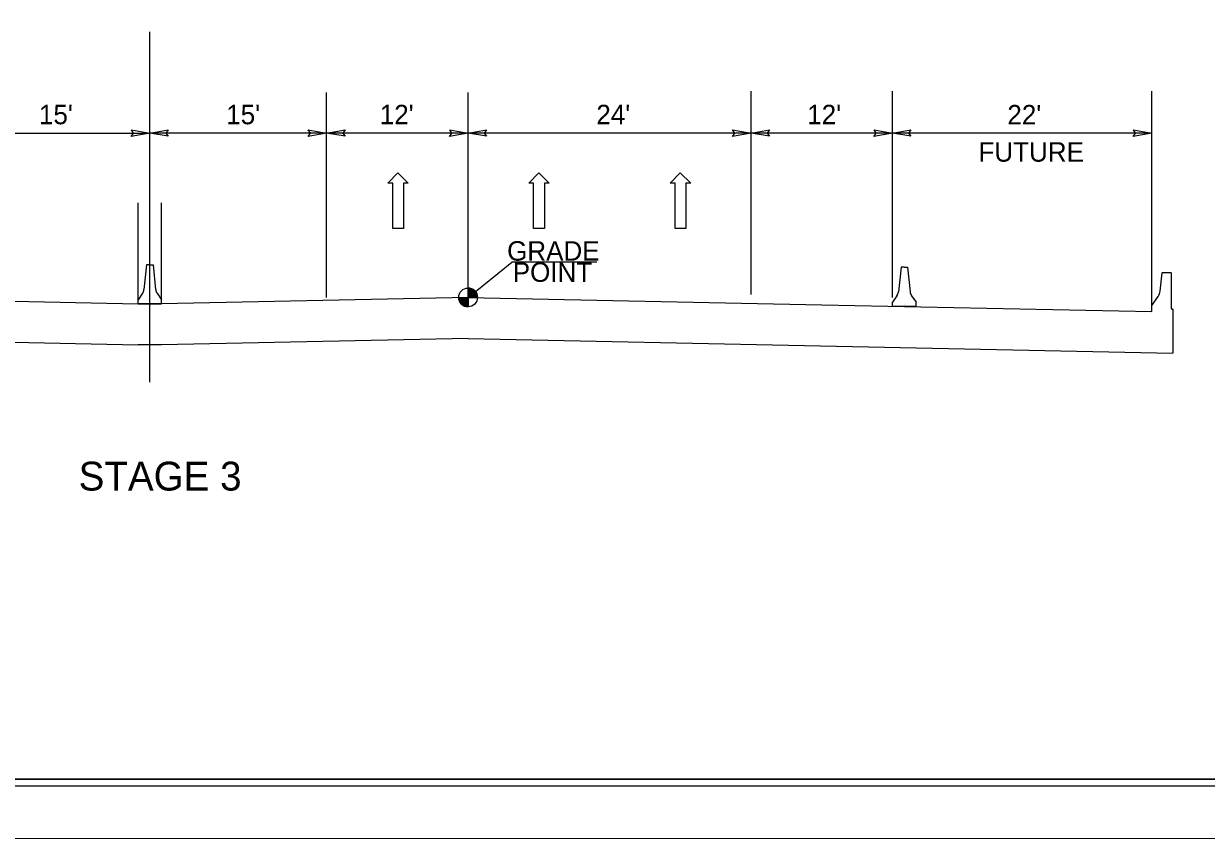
# Model space of a CAD drawing. Extents: x 2241081 to 2251104, y 658534 to 663427.
# Drawn here: x 2248482.9 to 2248934.4, y 658534.3 to 658845 of the extents above; entities that cross this region are included whole.
import ezdxf

# ---------------------------------------------------------------- set-up
doc = ezdxf.new("R2010")
doc.units = 0
for name, color, linetype in [('Prop Dimension', 7, 'Continuous'), ('Prop Dimension Text', 7, 'Continuous'), ('Prop Lane Arrow CELL', 7, 'Continuous'), ('Prop Roadway Bridge', 7, 'Continuous'), ('Sheet Cutting Line CELL', 7, 'Continuous'), ('Sheet Plan CELL', 7, 'Continuous'), ('Sheet Plot Border Inside CELL', 7, 'Continuous'), ('Sheet Plot Border Outside CELL', 7, 'Continuous'), ('Typical Grade Point Symbol CELL', 7, 'Continuous'), ('Typical Median Barrier CELL', 7, 'Continuous'), ('Typical Terminator CELL', 7, 'Continuous'), ('Typical Text Centerline CELL', 7, 'Continuous'), ('Typical Text Grade Point CELL', 7, 'Continuous'), ('Typical Text Label CELL', 7, 'Continuous')]:
    doc.layers.add(name, color=color, linetype=linetype)

msp = doc.modelspace()

# ---------------------------------------------------------------- linework, layer by layer
at = {"layer": 'Prop Dimension'}
for p, q in [((2248652.6, 658740.62), (2248652.6, 658818.72)), ((2248760.6, 658741.76), (2248760.6, 658819.28)), ((2248814.6, 658740.56), (2248814.6, 658819.28)), ((2248913.6, 658737.81), (2248913.6, 658819.28)), ((2248526.6, 658739.73), (2248526.6, 658776.74)), ((2248535.6, 658739.73), (2248535.6, 658776.74))]:
    msp.add_line(p, q, dxfattribs=at)
at = {"layer": 'Prop Dimension Text'}
for p, q in [((2248598.6, 658740.62), (2248598.6, 658818.72)), ((2248463.6, 658803.3), (2248531.1, 658803.3)), ((2248598.6, 658803.3), (2248531.1, 658803.3)), ((2248652.6, 658803.3), (2248598.6, 658803.3)), ((2248760.6, 658803.3), (2248652.6, 658803.3)), ((2248814.6, 658803.3), (2248760.6, 658803.3)), ((2248913.6, 658803.3), (2248814.6, 658803.3))]:
    msp.add_line(p, q, dxfattribs=at)
at = {"layer": 'Prop Lane Arrow CELL'}
for p, q in [((2248621.98, 658784.23), (2248625.82, 658788.14)), ((2248625.82, 658788.14), (2248629.79, 658784.23)), ((2248675.75, 658784.23), (2248679.6, 658788.14)), ((2248679.6, 658788.14), (2248683.57, 658784.23)), ((2248729.75, 658784.23), (2248733.6, 658788.14)), ((2248733.6, 658788.14), (2248737.57, 658784.23)), ((2248623.84, 658784.23), (2248621.98, 658784.23)), ((2248623.84, 658766.87), (2248623.84, 658784.23)), ((2248629.79, 658784.23), (2248627.93, 658784.23)), ((2248627.93, 658784.23), (2248627.93, 658766.87)), ((2248677.61, 658784.23), (2248675.75, 658784.23)), ((2248677.61, 658766.87), (2248677.61, 658784.23)), ((2248683.57, 658784.23), (2248681.71, 658784.23)), ((2248681.71, 658784.23), (2248681.71, 658766.87)), ((2248731.61, 658784.23), (2248729.75, 658784.23)), ((2248731.61, 658766.87), (2248731.61, 658784.23)), ((2248737.57, 658784.23), (2248735.71, 658784.23)), ((2248735.71, 658784.23), (2248735.71, 658766.87)), ((2248627.93, 658766.87), (2248623.84, 658766.87)), ((2248681.71, 658766.87), (2248677.61, 658766.87)), ((2248735.71, 658766.87), (2248731.61, 658766.87))]:
    msp.add_line(p, q, dxfattribs=at)
at = {"layer": 'Prop Roadway Bridge'}
for p, q in [((2248916.76, 658742.98), (2248917.5, 658749.95)), ((2248917.5, 658749.95), (2248917.68, 658750.13)), ((2248917.68, 658750.13), (2248920.84, 658750.13)), ((2248920.84, 658750.13), (2248921, 658749.97)), ((2248921, 658749.97), (2248921, 658736.2)), ((2248409.6, 658740.62), (2248526.6, 658738.18)), ((2248535.6, 658738.18), (2248526.6, 658738.18)), ((2248652.6, 658740.62), (2248535.6, 658738.18)), ((2248652.6, 658740.62), (2248787.6, 658737.81)), ((2248787.6, 658737.81), (2248913.6, 658735.19)), ((2248913.6, 658737.5), (2248916, 658740.94)), ((2248913.6, 658735.19), (2248913.6, 658737.5)), ((2248921, 658736.2), (2248921.33, 658736.2)), ((2248921.33, 658736.2), (2248921.66, 658735.87)), ((2248921.66, 658735.87), (2248921.66, 658733.58)), ((2248921.66, 658733.58), (2248921.66, 658719.36)), ((2248409.6, 658724.95), (2248526.6, 658722.52)), ((2248652.6, 658724.95), (2248535.6, 658722.52)), ((2248652.6, 658724.95), (2248921.66, 658719.36)), ((2248535.6, 658722.52), (2248526.6, 658722.52))]:
    msp.add_line(p, q, dxfattribs=at)
msp.add_arc((2248912.43, 658743.43), 4.36, 325.0086, 353.9889, dxfattribs=at)
at = {"layer": 'Sheet Cutting Line CELL'}
msp.add_line((2247635.5, 658534.27), (2249319, 658534.26), dxfattribs=at)
at = {"layer": 'Sheet Plan CELL'}
for points in [[(2247801.99, 658556.78), (2247801.97, 659606.75), (2249101.96, 659606.79), (2249101.97, 659456.73), (2249302.01, 659456.71), (2249302, 658556.78)], [(2249302.03, 659606.78), (2247801.99, 659606.78), (2247801.99, 658556.78), (2249302, 658556.78)]]:
    msp.add_lwpolyline(points, close=True, dxfattribs=at)
at = {"layer": 'Sheet Plot Border Inside CELL'}
msp.add_lwpolyline([(2247648.5, 658554.27), (2249314.49, 658554.28), (2249314.51, 659609.26), (2247648.51, 659609.27)], close=True, dxfattribs=at)
at = {"layer": 'Sheet Plot Border Outside CELL'}
msp.add_lwpolyline([(2247635.5, 658534.27), (2249319, 658534.26), (2249319.01, 659629.26), (2247635.51, 659629.27)], close=True, dxfattribs=at)
at = {"layer": 'Typical Grade Point Symbol CELL'}
for p, q in [((2248652.6, 658740.62), (2248669.29, 658754.07)), ((2248652.61, 658744.2), (2248652.6, 658740.62)), ((2248652.6, 658740.62), (2248652.61, 658744.2)), ((2248649.02, 658740.62), (2248652.6, 658740.62)), ((2248652.6, 658740.62), (2248652.6, 658737.04)), ((2248656.18, 658740.62), (2248652.6, 658740.62))]:
    msp.add_line(p, q, dxfattribs=at)
for points in [[(2248652.65, 658740.62), (2248652.65, 658744.2), (2248652.65, 658744.2)], [(2248652.73, 658740.62), (2248652.73, 658744.2)], [(2248652.8, 658740.62), (2248652.8, 658744.19)], [(2248652.87, 658740.62), (2248652.87, 658744.19)], [(2248652.94, 658740.62), (2248652.94, 658744.18)], [(2248653.01, 658740.62), (2248653.01, 658744.17)], [(2248653.08, 658740.62), (2248653.08, 658744.16)], [(2248653.16, 658740.62), (2248653.16, 658744.15)], [(2248653.23, 658740.62), (2248653.23, 658744.14)], [(2248653.3, 658740.62), (2248653.3, 658744.13)], [(2248653.37, 658740.62), (2248653.37, 658744.11)], [(2248653.44, 658740.62), (2248653.44, 658744.09)], [(2248653.51, 658740.62), (2248653.51, 658744.08)], [(2248653.58, 658740.62), (2248653.58, 658744.05)], [(2248653.66, 658740.62), (2248653.66, 658744.04)], [(2248653.73, 658740.62), (2248653.73, 658744.01)], [(2248653.8, 658740.62), (2248653.8, 658743.99)], [(2248653.87, 658740.62), (2248653.87, 658743.97)], [(2248653.94, 658740.62), (2248653.94, 658743.93)], [(2248654.01, 658740.62), (2248654.01, 658743.9)], [(2248654.09, 658740.62), (2248654.09, 658743.87)], [(2248654.16, 658740.62), (2248654.16, 658743.84)], [(2248654.23, 658740.62), (2248654.23, 658743.81)], [(2248654.3, 658740.62), (2248654.3, 658743.77)], [(2248654.37, 658740.62), (2248654.37, 658743.73)], [(2248654.44, 658740.62), (2248654.44, 658743.69)], [(2248654.52, 658740.62), (2248654.52, 658743.64)], [(2248654.59, 658740.62), (2248654.59, 658743.59)], [(2248654.66, 658740.62), (2248654.66, 658743.54)], [(2248654.73, 658740.62), (2248654.73, 658743.5)], [(2248654.8, 658740.62), (2248654.8, 658743.44)], [(2248654.87, 658740.62), (2248654.87, 658743.38)], [(2248654.95, 658740.62), (2248654.95, 658743.32)], [(2248655.02, 658740.62), (2248655.02, 658743.26)], [(2248655.09, 658740.62), (2248655.09, 658743.19)], [(2248655.16, 658740.62), (2248655.16, 658743.12)], [(2248655.23, 658740.62), (2248655.23, 658743.04)], [(2248655.3, 658740.62), (2248655.3, 658742.96)], [(2248655.38, 658740.62), (2248655.38, 658742.88)], [(2248655.45, 658740.62), (2248655.45, 658742.79)], [(2248655.52, 658740.62), (2248655.52, 658742.69)], [(2248655.59, 658740.62), (2248655.59, 658742.59)], [(2248655.66, 658740.62), (2248655.66, 658742.48)], [(2248655.73, 658740.62), (2248655.73, 658742.35)], [(2248655.8, 658740.62), (2248655.8, 658742.22)], [(2248655.88, 658740.62), (2248655.88, 658742.06)], [(2248655.95, 658740.62), (2248655.95, 658741.9)], [(2248649.06, 658740.11), (2248649.06, 658740.62)], [(2248649.13, 658739.74), (2248649.13, 658740.62)], [(2248649.2, 658739.49), (2248649.2, 658740.62)], [(2248649.27, 658739.29), (2248649.27, 658740.62)], [(2248649.34, 658739.13), (2248649.34, 658740.62)], [(2248649.42, 658738.98), (2248649.42, 658740.62)], [(2248649.49, 658738.85), (2248649.49, 658740.62)], [(2248649.56, 658738.73), (2248649.56, 658740.62)], [(2248649.63, 658738.62), (2248649.63, 658740.62)], [(2248649.7, 658738.52), (2248649.7, 658740.62)], [(2248649.77, 658738.42), (2248649.77, 658740.62)], [(2248649.84, 658738.33), (2248649.84, 658740.62)], [(2248649.92, 658738.24), (2248649.92, 658740.62)], [(2248649.99, 658738.17), (2248649.99, 658740.62)], [(2248650.06, 658738.09), (2248650.06, 658740.62)], [(2248650.13, 658738.02), (2248650.13, 658740.62)], [(2248650.2, 658737.96), (2248650.2, 658740.62)], [(2248650.27, 658737.89), (2248650.27, 658740.62)], [(2248650.35, 658737.83), (2248650.35, 658740.62)], [(2248650.42, 658737.78), (2248650.42, 658740.62)], [(2248650.49, 658737.73), (2248650.49, 658740.62)], [(2248650.56, 658737.67), (2248650.56, 658740.62)], [(2248650.63, 658737.62), (2248650.63, 658740.62)], [(2248650.7, 658737.58), (2248650.7, 658740.62)], [(2248650.78, 658737.54), (2248650.78, 658740.62)], [(2248650.85, 658737.5), (2248650.85, 658740.62)], [(2248650.92, 658737.46), (2248650.92, 658740.62)], [(2248650.99, 658737.42), (2248650.99, 658740.62)], [(2248651.06, 658737.39), (2248651.06, 658740.62)], [(2248651.13, 658737.35), (2248651.13, 658740.62)], [(2248651.21, 658737.32), (2248651.21, 658740.62)], [(2248651.28, 658737.29), (2248651.28, 658740.62)], [(2248651.35, 658737.26), (2248651.35, 658740.62)], [(2248651.42, 658737.23), (2248651.42, 658740.62)], [(2248651.49, 658737.21), (2248651.49, 658740.62)], [(2248651.56, 658737.19), (2248651.56, 658740.62)], [(2248651.64, 658737.17), (2248651.64, 658740.62)], [(2248651.71, 658737.15), (2248651.71, 658740.62)], [(2248651.78, 658737.13), (2248651.78, 658740.62)], [(2248651.85, 658737.11), (2248651.85, 658740.62)], [(2248651.92, 658737.1), (2248651.92, 658740.62)], [(2248651.99, 658737.08), (2248651.99, 658740.62)], [(2248652.06, 658737.07), (2248652.06, 658740.62)], [(2248652.14, 658737.07), (2248652.14, 658740.62)], [(2248652.21, 658737.06), (2248652.21, 658740.62)], [(2248652.28, 658737.05), (2248652.28, 658740.62)], [(2248652.35, 658737.04), (2248652.35, 658740.62)], [(2248652.42, 658737.04), (2248652.42, 658740.62)], [(2248652.49, 658737.04), (2248652.49, 658740.62)], [(2248652.57, 658737.04), (2248652.57, 658737.04), (2248652.57, 658740.62)], [(2248656.02, 658740.62), (2248656.02, 658741.68)], [(2248656.09, 658740.62), (2248656.09, 658741.43)], [(2248656.16, 658740.62), (2248656.16, 658741.01)]]:
    msp.add_lwpolyline(points, dxfattribs=at)
msp.add_circle((2248652.6, 658740.61), 3.58, dxfattribs=at)
for start, end in [(359.9905, 89.9905), (179.9905, 269.9905)]:
    msp.add_arc((2248652.6, 658740.61), 3.58, start, end, dxfattribs=at)
at = {"layer": 'Typical Median Barrier CELL'}
for p, q in [((2248529.86, 658753.08), (2248528.86, 658743.63)), ((2248531.1, 658753.08), (2248529.86, 658753.08)), ((2248531.1, 658753.08), (2248532.34, 658753.08)), ((2248532.34, 658753.08), (2248533.34, 658743.63)), ((2248817.86, 658752.14), (2248816.86, 658742.7)), ((2248819.1, 658752.14), (2248817.86, 658752.14)), ((2248819.1, 658752.14), (2248820.34, 658752.14)), ((2248820.34, 658752.14), (2248821.34, 658742.7)), ((2248528.31, 658742.18), (2248526.6, 658739.73)), ((2248533.89, 658742.18), (2248535.6, 658739.73)), ((2248526.6, 658738.18), (2248526.6, 658739.73)), ((2248526.6, 658738.18), (2248535.6, 658738.18)), ((2248531.1, 658738.8), (2248531.1, 658738.8)), ((2248535.6, 658738.18), (2248535.6, 658739.73)), ((2248816.31, 658741.25), (2248814.6, 658738.8)), ((2248814.6, 658737.25), (2248814.6, 658738.8)), ((2248819.1, 658737.87), (2248819.1, 658737.87)), ((2248821.89, 658741.25), (2248823.6, 658738.8)), ((2248823.6, 658737.25), (2248823.6, 658738.8)), ((2248814.6, 658737.25), (2248823.6, 658737.25))]:
    msp.add_line(p, q, dxfattribs=at)
for centre, start, end in [((2248525.77, 658743.96), 325.0038, 353.9447), ((2248536.43, 658743.96), 186.0552, 214.9936), ((2248813.77, 658743.02), 325.0038, 353.9447), ((2248824.43, 658743.02), 186.0552, 214.9936)]:
    msp.add_arc(centre, 3.1, start, end, dxfattribs=at)
at = {"layer": 'Typical Terminator CELL'}
for points in [[(2248524.07, 658804.51), (2248531.1, 658803.3), (2248524.03, 658802.05), (2248524.93, 658803.3)], [(2248538.13, 658802.09), (2248531.1, 658803.3), (2248538.17, 658804.55), (2248537.27, 658803.3)], [(2248591.57, 658804.51), (2248598.6, 658803.3), (2248591.53, 658802.05), (2248592.43, 658803.3)], [(2248605.63, 658802.09), (2248598.6, 658803.3), (2248605.67, 658804.55), (2248604.77, 658803.3)], [(2248645.57, 658804.51), (2248652.6, 658803.3), (2248645.53, 658802.05), (2248646.43, 658803.3)], [(2248659.63, 658802.09), (2248652.6, 658803.3), (2248659.67, 658804.55), (2248658.77, 658803.3)], [(2248753.57, 658804.51), (2248760.6, 658803.3), (2248753.53, 658802.05), (2248754.43, 658803.3)], [(2248767.63, 658802.09), (2248760.6, 658803.3), (2248767.67, 658804.55), (2248766.77, 658803.3)], [(2248807.57, 658804.51), (2248814.6, 658803.3), (2248807.53, 658802.05), (2248808.43, 658803.3)], [(2248821.63, 658802.09), (2248814.6, 658803.3), (2248821.67, 658804.55), (2248820.77, 658803.3)], [(2248906.57, 658804.51), (2248913.6, 658803.3), (2248906.53, 658802.05), (2248907.43, 658803.3)]]:
    msp.add_lwpolyline(points, close=True, dxfattribs=at)
at = {"layer": 'Typical Text Centerline CELL'}
msp.add_line((2248531.1, 658708.29), (2248531.1, 658841.98), dxfattribs=at)
at = {"layer": 'Typical Text Grade Point CELL'}
msp.add_line((2248701.8, 658754.07), (2248669.29, 658754.07), dxfattribs=at)

# ---------------------------------------------------------------- texts
at = {"layer": 'Prop Dimension Text'}
for s, p in [("15'", (2248488.79, 658806.66)), ("15'", (2248560.27, 658806.66)), ("12'", (2248618.89, 658806.66)), ("24'", (2248701.56, 658806.66)), ("12'", (2248782.06, 658806.66)), ("22'", (2248858.46, 658806.6)), ('FUTURE', (2248847.44, 658792.37))]:
    msp.add_text(s, height=7.425, rotation=359.9999, dxfattribs=at).set_placement(p)
at = {"layer": 'Typical Text Grade Point CELL'}
for s, p in [('GRADE', (2248667.5, 658754.63)), ('POINT', (2248669.65, 658746.53))]:
    msp.add_text(s, height=7.425, rotation=359.9999, dxfattribs=at).set_placement(p)
at = {"layer": 'Typical Text Label CELL'}
msp.add_text('STAGE 3', height=11.011, dxfattribs=at).set_placement((2248503.94, 658666.93))

doc.saveas('drawing.dxf')
